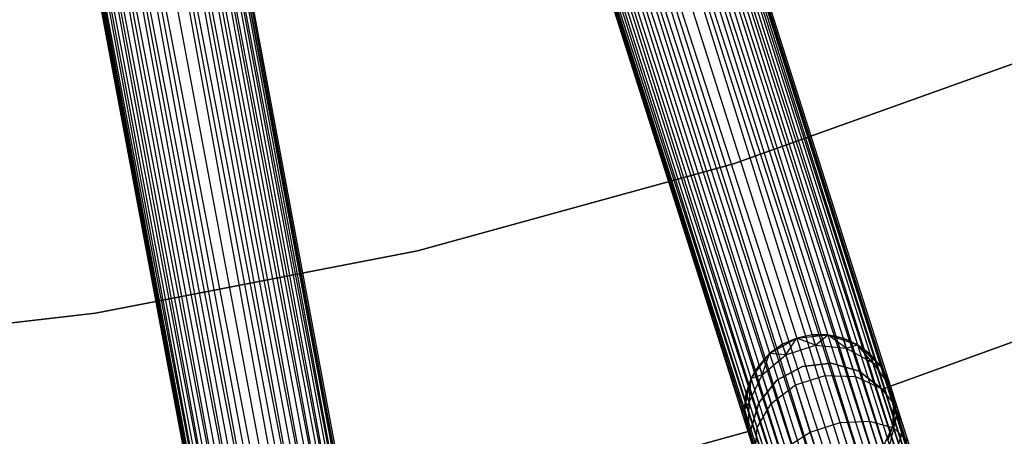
# Model space of a CAD drawing. Extents: x -102 to 102, y -101 to 102.
# Tile 284 of 481: x 7.7 to 20.82, y -57.98 to -52.43. Entities that reach past the tile are written whole.
import ezdxf

# ---------------------------------------------------------------- set-up
doc = ezdxf.new("R2010")
doc.units = 0
doc.header["$LTSCALE"] = 25.4
doc.layers.get('0').update_dxf_attribs({"linetype": 'CONTINUOUS'})

# ---------------------------------------------------------------- blocks, each defined once
blk = doc.blocks.new('NL2500011659_STL')
at = {"color": 0}
for p, q in [((13.707, -41.054, -6.691), (25.039, -76.676, -6.691)), ((13.707, -41.054, -6.691), (25.039, -76.676, -6.691)), ((24.866, -76.731, -8.414), (13.707, -41.054, -8.309)), ((13.707, -41.054, -8.309), (25.187, -76.629, -8.169)), ((13.707, -41.054, -8.309), (25.187, -76.629, -8.169)), ((24.866, -76.731, -8.414), (13.707, -41.054, -8.309)), ((25.304, -76.592, -7), (13.855, -41.007, -6.831)), ((13.855, -41.007, -6.831), (25.039, -76.676, -6.691)), ((13.855, -41.007, -6.831), (25.039, -76.676, -6.691)), ((25.304, -76.592, -7), (13.855, -41.007, -6.831)), ((13.855, -41.007, -8.169), (25.187, -76.629, -8.169)), ((13.855, -41.007, -8.169), (25.187, -76.629, -8.169)), ((13.972, -40.97, -7), (25.304, -76.592, -7)), ((13.972, -40.97, -7), (25.304, -76.592, -7)), ((25.187, -76.629, -8.169), (13.972, -40.97, -8)), ((13.972, -40.97, -8), (25.385, -76.566, -7.809)), ((13.972, -40.97, -8), (25.385, -76.566, -7.809)), ((25.187, -76.629, -8.169), (13.972, -40.97, -8)), ((25.427, -76.553, -7.395), (14.053, -40.944, -7.191)), ((14.053, -40.944, -7.191), (25.304, -76.592, -7)), ((14.053, -40.944, -7.191), (25.304, -76.592, -7)), ((25.427, -76.553, -7.395), (14.053, -40.944, -7.191)), ((14.053, -40.944, -7.809), (25.385, -76.566, -7.809)), ((14.053, -40.944, -7.809), (25.385, -76.566, -7.809)), ((14.094, -40.931, -7.395), (25.427, -76.553, -7.395)), ((14.094, -40.931, -7.605), (25.427, -76.553, -7.395)), ((25.385, -76.566, -7.809), (14.094, -40.931, -7.605)), ((14.094, -40.931, -7.605), (25.427, -76.553, -7.395)), ((14.094, -40.931, -7.395), (25.427, -76.553, -7.395)), ((25.385, -76.566, -7.809), (14.094, -40.931, -7.605)), ((13.345, -41.169, -6.522), (24.677, -76.791, -6.522)), ((13.345, -41.169, -6.522), (24.677, -76.791, -6.522)), ((13.345, -41.169, -8.478), (24.479, -76.854, -8.5)), ((13.345, -41.169, -8.478), (24.479, -76.854, -8.5)), ((13.345, -41.169, -8.478), (24.866, -76.731, -8.414)), ((13.345, -41.169, -8.478), (24.866, -76.731, -8.414)), ((25.039, -76.676, -6.691), (13.534, -41.109, -6.586)), ((13.534, -41.109, -6.586), (24.677, -76.791, -6.522)), ((13.534, -41.109, -6.586), (24.677, -76.791, -6.522)), ((25.039, -76.676, -6.691), (13.534, -41.109, -6.586)), ((13.534, -41.109, -8.414), (24.866, -76.731, -8.414)), ((13.534, -41.109, -8.414), (24.866, -76.731, -8.414)), ((24.091, -76.978, -8.414), (12.949, -41.295, -8.478)), ((12.949, -41.295, -8.478), (24.479, -76.854, -8.5)), ((24.091, -76.978, -8.414), (12.949, -41.295, -8.478)), ((12.949, -41.295, -6.522), (24.281, -76.917, -6.522)), ((12.949, -41.295, -6.522), (24.281, -76.917, -6.522)), ((12.949, -41.295, -8.478), (24.479, -76.854, -8.5)), ((13.147, -41.232, -6.5), (24.479, -76.854, -6.5)), ((13.147, -41.232, -6.5), (24.479, -76.854, -6.5)), ((13.147, -41.232, -8.5), (24.479, -76.854, -8.5)), ((13.147, -41.232, -8.5), (24.479, -76.854, -8.5)), ((23.771, -77.079, -8.169), (12.587, -41.41, -8.309)), ((12.587, -41.41, -8.309), (24.091, -76.978, -8.414)), ((12.587, -41.41, -8.309), (24.091, -76.978, -8.414)), ((23.771, -77.079, -8.169), (12.587, -41.41, -8.309)), ((12.587, -41.41, -6.691), (23.919, -77.032, -6.691)), ((12.587, -41.41, -6.691), (23.919, -77.032, -6.691)), ((12.759, -41.356, -8.414), (24.091, -76.978, -8.414)), ((12.759, -41.356, -8.414), (24.091, -76.978, -8.414)), ((24.281, -76.917, -6.522), (12.759, -41.356, -6.586)), ((12.759, -41.356, -6.586), (23.919, -77.032, -6.691)), ((12.759, -41.356, -6.586), (23.919, -77.032, -6.691)), ((24.281, -76.917, -6.522), (12.759, -41.356, -6.586)), ((23.531, -77.156, -7.395), (12.199, -41.534, -7.605)), ((12.199, -41.534, -7.395), (23.531, -77.156, -7.395)), ((23.531, -77.156, -7.395), (12.199, -41.534, -7.605)), ((12.199, -41.534, -7.605), (23.572, -77.143, -7.809)), ((12.199, -41.534, -7.605), (23.572, -77.143, -7.809)), ((12.199, -41.534, -7.395), (23.531, -77.156, -7.395)), ((12.24, -41.521, -7.809), (23.572, -77.143, -7.809)), ((12.24, -41.521, -7.809), (23.572, -77.143, -7.809)), ((23.654, -77.117, -7), (12.24, -41.521, -7.191)), ((12.24, -41.521, -7.191), (23.531, -77.156, -7.395)), ((12.24, -41.521, -7.191), (23.531, -77.156, -7.395)), ((23.654, -77.117, -7), (12.24, -41.521, -7.191)), ((23.572, -77.143, -7.809), (12.321, -41.495, -8)), ((12.321, -41.495, -8), (23.771, -77.079, -8.169)), ((12.321, -41.495, -8), (23.771, -77.079, -8.169)), ((23.572, -77.143, -7.809), (12.321, -41.495, -8)), ((12.321, -41.495, -7), (23.654, -77.117, -7)), ((12.321, -41.495, -7), (23.654, -77.117, -7)), ((12.438, -41.458, -8.169), (23.771, -77.079, -8.169)), ((12.438, -41.458, -8.169), (23.771, -77.079, -8.169)), ((23.919, -77.032, -6.691), (12.438, -41.458, -6.831)), ((12.438, -41.458, -6.831), (23.654, -77.117, -7)), ((12.438, -41.458, -6.831), (23.654, -77.117, -7)), ((23.919, -77.032, -6.691), (12.438, -41.458, -6.831)), ((15.827, -79.095, -7.395), (8.916, -42.359, -7.191)), ((8.916, -42.359, -7.191), (15.701, -79.119, -7)), ((8.916, -42.359, -7.191), (15.701, -79.119, -7)), ((15.827, -79.095, -7.395), (8.916, -42.359, -7.191)), ((8.916, -42.359, -7.809), (15.784, -79.103, -7.809)), ((8.916, -42.359, -7.809), (15.784, -79.103, -7.809)), ((8.958, -42.351, -7.395), (15.827, -79.095, -7.395)), ((8.958, -42.351, -7.605), (15.827, -79.095, -7.395)), ((15.784, -79.103, -7.809), (8.958, -42.351, -7.605)), ((8.958, -42.351, -7.605), (15.827, -79.095, -7.395)), ((8.958, -42.351, -7.395), (15.827, -79.095, -7.395)), ((15.784, -79.103, -7.809), (8.958, -42.351, -7.605)), ((8.185, -42.495, -6.522), (15.054, -79.24, -6.522)), ((8.185, -42.495, -6.522), (15.054, -79.24, -6.522)), ((8.185, -42.495, -8.478), (14.85, -79.278, -8.5)), ((8.185, -42.495, -8.478), (14.85, -79.278, -8.5)), ((8.185, -42.495, -8.478), (15.249, -79.203, -8.414)), ((8.185, -42.495, -8.478), (15.249, -79.203, -8.414)), ((15.427, -79.17, -6.691), (8.381, -42.459, -6.586)), ((8.381, -42.459, -6.586), (15.054, -79.24, -6.522)), ((8.381, -42.459, -6.586), (15.054, -79.24, -6.522)), ((15.427, -79.17, -6.691), (8.381, -42.459, -6.586)), ((8.381, -42.459, -8.414), (15.249, -79.203, -8.414)), ((8.381, -42.459, -8.414), (15.249, -79.203, -8.414)), ((8.559, -42.425, -6.691), (15.427, -79.17, -6.691)), ((8.559, -42.425, -6.691), (15.427, -79.17, -6.691)), ((15.249, -79.203, -8.414), (8.559, -42.425, -8.309)), ((8.559, -42.425, -8.309), (15.58, -79.141, -8.169)), ((8.559, -42.425, -8.309), (15.58, -79.141, -8.169)), ((15.249, -79.203, -8.414), (8.559, -42.425, -8.309)), ((15.701, -79.119, -7), (8.711, -42.397, -6.831)), ((8.711, -42.397, -6.831), (15.427, -79.17, -6.691)), ((8.711, -42.397, -6.831), (15.427, -79.17, -6.691)), ((15.701, -79.119, -7), (8.711, -42.397, -6.831)), ((8.711, -42.397, -8.169), (15.58, -79.141, -8.169)), ((8.711, -42.397, -8.169), (15.58, -79.141, -8.169)), ((8.832, -42.374, -7), (15.701, -79.119, -7)), ((8.832, -42.374, -7), (15.701, -79.119, -7)), ((15.58, -79.141, -8.169), (8.832, -42.374, -8)), ((8.832, -42.374, -8), (15.784, -79.103, -7.809)), ((8.832, -42.374, -8), (15.784, -79.103, -7.809)), ((15.58, -79.141, -8.169), (8.832, -42.374, -8)), ((7.581, -42.608, -8.414), (14.45, -79.353, -8.414)), ((7.581, -42.608, -8.414), (14.45, -79.353, -8.414)), ((14.645, -79.316, -6.522), (7.581, -42.608, -6.586)), ((7.581, -42.608, -6.586), (14.272, -79.386, -6.691)), ((7.581, -42.608, -6.586), (14.272, -79.386, -6.691)), ((14.645, -79.316, -6.522), (7.581, -42.608, -6.586)), ((14.45, -79.353, -8.414), (7.777, -42.572, -8.478)), ((7.777, -42.572, -8.478), (14.85, -79.278, -8.5)), ((14.45, -79.353, -8.414), (7.777, -42.572, -8.478)), ((7.777, -42.572, -6.522), (14.645, -79.316, -6.522)), ((7.777, -42.572, -6.522), (14.645, -79.316, -6.522)), ((7.777, -42.572, -8.478), (14.85, -79.278, -8.5)), ((7.981, -42.533, -6.5), (14.85, -79.278, -6.5)), ((7.981, -42.533, -6.5), (14.85, -79.278, -6.5)), ((7.981, -42.533, -8.5), (14.85, -79.278, -8.5)), ((7.981, -42.533, -8.5), (14.85, -79.278, -8.5)), ((13.872, -79.461, -7.395), (7.003, -42.716, -7.605)), ((7.003, -42.716, -7.395), (13.872, -79.461, -7.395)), ((13.872, -79.461, -7.395), (7.003, -42.716, -7.605)), ((7.003, -42.716, -7.605), (13.915, -79.453, -7.809)), ((7.003, -42.716, -7.605), (13.915, -79.453, -7.809)), ((7.003, -42.716, -7.395), (13.872, -79.461, -7.395)), ((7.046, -42.708, -7.809), (13.915, -79.453, -7.809)), ((7.046, -42.708, -7.809), (13.915, -79.453, -7.809)), ((13.998, -79.437, -7), (7.046, -42.708, -7.191)), ((7.046, -42.708, -7.191), (13.872, -79.461, -7.395)), ((7.046, -42.708, -7.191), (13.872, -79.461, -7.395)), ((13.998, -79.437, -7), (7.046, -42.708, -7.191)), ((13.915, -79.453, -7.809), (7.13, -42.693, -8)), ((7.13, -42.693, -8), (14.119, -79.415, -8.169)), ((7.13, -42.693, -8), (14.119, -79.415, -8.169)), ((13.915, -79.453, -7.809), (7.13, -42.693, -8)), ((7.13, -42.693, -7), (13.998, -79.437, -7)), ((7.13, -42.693, -7), (13.998, -79.437, -7)), ((7.25, -42.67, -8.169), (14.119, -79.415, -8.169)), ((7.25, -42.67, -8.169), (14.119, -79.415, -8.169)), ((14.272, -79.386, -6.691), (7.25, -42.67, -6.831)), ((7.25, -42.67, -6.831), (13.998, -79.437, -7)), ((7.25, -42.67, -6.831), (13.998, -79.437, -7)), ((14.272, -79.386, -6.691), (7.25, -42.67, -6.831)), ((14.119, -79.415, -8.169), (7.403, -42.642, -8.309)), ((7.403, -42.642, -8.309), (14.45, -79.353, -8.414)), ((7.403, -42.642, -8.309), (14.45, -79.353, -8.414)), ((14.119, -79.415, -8.169), (7.403, -42.642, -8.309)), ((7.403, -42.642, -6.691), (14.272, -79.386, -6.691)), ((7.403, -42.642, -6.691), (14.272, -79.386, -6.691)), ((17.214, -54.35, -314), (21.323, -52.874, -314)), ((21.323, -52.874, -312), (17.214, -54.35, -312)), ((21.323, -52.874, -312), (17.214, -54.35, -312)), ((17.214, -54.35, -314), (21.323, -52.874, -314)), ((13.003, -55.507, -314), (17.214, -54.35, -314)), ((17.214, -54.35, -312), (13.003, -55.507, -312)), ((17.214, -54.35, -312), (13.003, -55.507, -312)), ((13.003, -55.507, -314), (17.214, -54.35, -314)), ((17.214, -54.35, -312), (17.214, -54.35, -314)), ((17.214, -54.35, -312), (17.214, -54.35, -314)), ((8.716, -56.338, -314), (13.003, -55.507, -314)), ((13.003, -55.507, -312), (8.716, -56.338, -312)), ((13.003, -55.507, -312), (8.716, -56.338, -312)), ((8.716, -56.338, -314), (13.003, -55.507, -314)), ((13.003, -55.507, -312), (13.003, -55.507, -314)), ((13.003, -55.507, -312), (13.003, -55.507, -314)), ((4.379, -56.839, -314), (8.716, -56.338, -314)), ((8.716, -56.338, -312), (4.379, -56.839, -312)), ((8.716, -56.338, -312), (4.379, -56.839, -312)), ((4.379, -56.839, -314), (8.716, -56.338, -314)), ((8.716, -56.338, -312), (8.716, -56.338, -314)), ((8.716, -56.338, -312), (8.716, -56.338, -314)), ((21.833, -56.399, -312), (19.194, -57.35, -312)), ((19.194, -57.35, -314), (21.833, -56.399, -314)), ((19.194, -57.35, -314), (21.833, -56.399, -314)), ((21.833, -56.399, -312), (19.194, -57.35, -312)), ((17.696, -56.876, -314), (18.058, -56.67, -314)), ((17.696, -56.876, -314), (18.058, -56.67, -314)), ((18.058, -56.67, -309.5), (17.866, -56.754, -309.5)), ((17.866, -56.754, -309.5), (18.058, -56.67, -314)), ((18.058, -56.67, -309.5), (17.866, -56.754, -309.5)), ((17.866, -56.754, -309.5), (18.058, -56.67, -314)), ((17.91, -56.893, -308.58), (18.058, -56.67, -309.5)), ((17.91, -56.893, -308.58), (18.058, -56.67, -309.5)), ((18.262, -56.628, -309.5), (18.058, -56.67, -309.5)), ((18.262, -56.628, -309.5), (18.058, -56.67, -309.5)), ((18.262, -56.628, -309.5), (18.058, -56.67, -314)), ((18.262, -56.628, -309.5), (18.058, -56.67, -314)), ((18.058, -56.67, -314), (18.472, -56.629, -314)), ((18.058, -56.67, -314), (18.472, -56.629, -314)), ((18.307, -56.767, -308.58), (18.058, -56.67, -309.5)), ((18.307, -56.767, -308.58), (18.058, -56.67, -309.5)), ((18.058, -56.67, -309.5), (18.058, -56.67, -314)), ((18.058, -56.67, -309.5), (18.058, -56.67, -314)), ((18.307, -56.767, -308.58), (18.262, -56.628, -309.5)), ((18.307, -56.767, -308.58), (18.262, -56.628, -309.5)), ((18.472, -56.629, -309.5), (18.262, -56.628, -309.5)), ((18.262, -56.628, -309.5), (18.472, -56.629, -314)), ((18.262, -56.628, -309.5), (18.472, -56.629, -314)), ((18.472, -56.629, -309.5), (18.262, -56.628, -309.5)), ((18.307, -56.767, -308.58), (18.472, -56.629, -309.5)), ((18.307, -56.767, -308.58), (18.472, -56.629, -309.5)), ((18.472, -56.629, -314), (18.866, -56.76, -314)), ((18.717, -56.805, -308.632), (18.472, -56.629, -309.5)), ((18.717, -56.805, -308.632), (18.472, -56.629, -309.5)), ((18.676, -56.674, -309.5), (18.472, -56.629, -309.5)), ((18.472, -56.629, -314), (18.676, -56.674, -309.5)), ((18.472, -56.629, -314), (18.866, -56.76, -314)), ((18.472, -56.629, -309.5), (18.472, -56.629, -314)), ((18.472, -56.629, -309.5), (18.472, -56.629, -314)), ((18.676, -56.674, -309.5), (18.472, -56.629, -309.5)), ((18.472, -56.629, -314), (18.676, -56.674, -309.5)), ((17.866, -56.754, -309.5), (17.696, -56.876, -309.5)), ((17.696, -56.876, -314), (17.866, -56.754, -309.5)), ((17.866, -56.754, -309.5), (17.696, -56.876, -309.5)), ((17.696, -56.876, -314), (17.866, -56.754, -309.5)), ((17.91, -56.893, -308.58), (17.866, -56.754, -309.5)), ((17.91, -56.893, -308.58), (17.866, -56.754, -309.5)), ((17.91, -56.893, -308.58), (18.307, -56.767, -308.58)), ((17.91, -56.893, -308.58), (18.307, -56.767, -308.58)), ((18.307, -56.767, -308.58), (18.717, -56.805, -308.632)), ((18.435, -57.17, -307.749), (18.307, -56.767, -308.58)), ((18.435, -57.17, -307.749), (18.307, -56.767, -308.58)), ((18.307, -56.767, -308.58), (18.717, -56.805, -308.632)), ((18.717, -56.805, -308.632), (18.676, -56.674, -309.5)), ((18.717, -56.805, -308.632), (18.676, -56.674, -309.5)), ((18.866, -56.76, -309.5), (18.676, -56.674, -309.5)), ((18.676, -56.674, -309.5), (18.866, -56.76, -314)), ((18.676, -56.674, -309.5), (18.866, -56.76, -314)), ((18.866, -56.76, -309.5), (18.676, -56.674, -309.5)), ((18.717, -56.805, -308.632), (18.866, -56.76, -309.5)), ((18.717, -56.805, -308.632), (18.866, -56.76, -309.5)), ((18.866, -56.76, -314), (19.173, -57.04, -314)), ((19.072, -57, -308.727), (18.866, -56.76, -309.5)), ((19.072, -57, -308.727), (18.866, -56.76, -309.5)), ((19.035, -56.884, -309.5), (18.866, -56.76, -309.5)), ((18.866, -56.76, -314), (19.035, -56.884, -309.5)), ((18.866, -56.76, -314), (19.173, -57.04, -314)), ((18.866, -56.76, -309.5), (18.866, -56.76, -314)), ((18.866, -56.76, -309.5), (18.866, -56.76, -314)), ((19.035, -56.884, -309.5), (18.866, -56.76, -309.5)), ((18.866, -56.76, -314), (19.035, -56.884, -309.5)), ((17.45, -57.211, -314), (17.696, -56.876, -314)), ((17.45, -57.211, -314), (17.696, -56.876, -314)), ((17.696, -56.876, -309.5), (17.555, -57.03, -309.5)), ((17.555, -57.03, -309.5), (17.696, -56.876, -314)), ((17.555, -57.03, -309.5), (17.696, -56.876, -314)), ((17.696, -56.876, -309.5), (17.555, -57.03, -309.5)), ((17.597, -57.161, -308.632), (17.696, -56.876, -309.5)), ((17.597, -57.161, -308.632), (17.696, -56.876, -309.5)), ((17.597, -57.161, -308.632), (17.91, -56.893, -308.58)), ((17.597, -57.161, -308.632), (17.91, -56.893, -308.58)), ((17.91, -56.893, -308.58), (17.696, -56.876, -309.5)), ((17.91, -56.893, -308.58), (17.696, -56.876, -309.5)), ((17.696, -56.876, -309.5), (17.696, -56.876, -314)), ((17.696, -56.876, -309.5), (17.696, -56.876, -314)), ((18.039, -57.296, -307.749), (17.91, -56.893, -308.58)), ((18.039, -57.296, -307.749), (17.91, -56.893, -308.58)), ((18.717, -56.805, -308.632), (19.072, -57, -308.727)), ((18.838, -57.185, -307.849), (18.717, -56.805, -308.632)), ((18.838, -57.185, -307.849), (18.717, -56.805, -308.632)), ((18.717, -56.805, -308.632), (19.072, -57, -308.727)), ((19.072, -57, -308.727), (19.035, -56.884, -309.5)), ((19.072, -57, -308.727), (19.035, -56.884, -309.5)), ((19.173, -57.04, -309.5), (19.035, -56.884, -309.5)), ((19.035, -56.884, -309.5), (19.173, -57.04, -314)), ((19.035, -56.884, -309.5), (19.173, -57.04, -314)), ((19.173, -57.04, -309.5), (19.035, -56.884, -309.5)), ((17.555, -57.03, -309.5), (17.45, -57.211, -309.5)), ((17.45, -57.211, -314), (17.555, -57.03, -309.5)), ((17.555, -57.03, -309.5), (17.45, -57.211, -309.5)), ((17.45, -57.211, -314), (17.555, -57.03, -309.5)), ((17.597, -57.161, -308.632), (17.555, -57.03, -309.5)), ((17.597, -57.161, -308.632), (17.555, -57.03, -309.5)), ((18.132, -57.048, -312), (17.793, -57.234, -312)), ((17.793, -57.234, -314), (18.132, -57.048, -314)), ((17.793, -57.234, -314), (18.132, -57.048, -314)), ((18.132, -57.048, -312), (17.793, -57.234, -312)), ((18.517, -57.004, -312), (18.132, -57.048, -312)), ((18.132, -57.048, -314), (18.517, -57.004, -314)), ((18.132, -57.048, -314), (18.517, -57.004, -314)), ((18.517, -57.004, -312), (18.132, -57.048, -312)), ((18.132, -57.048, -312), (18.132, -57.048, -314)), ((18.132, -57.048, -312), (18.132, -57.048, -314)), ((18.89, -57.11, -312), (18.517, -57.004, -312)), ((18.517, -57.004, -312), (18.517, -57.004, -314)), ((18.517, -57.004, -314), (18.89, -57.11, -314)), ((18.517, -57.004, -312), (18.517, -57.004, -314)), ((18.517, -57.004, -314), (18.89, -57.11, -314)), ((18.89, -57.11, -312), (18.517, -57.004, -312)), ((19.072, -57, -308.727), (19.173, -57.04, -309.5)), ((19.072, -57, -308.727), (19.173, -57.04, -309.5)), ((19.072, -57, -308.727), (19.308, -57.32, -308.85)), ((19.179, -57.339, -308.031), (19.072, -57, -308.727)), ((19.179, -57.339, -308.031), (19.072, -57, -308.727)), ((19.072, -57, -308.727), (19.308, -57.32, -308.85)), ((19.173, -57.04, -314), (19.34, -57.421, -314)), ((19.308, -57.32, -308.85), (19.173, -57.04, -309.5)), ((19.308, -57.32, -308.85), (19.173, -57.04, -309.5)), ((19.277, -57.222, -309.5), (19.173, -57.04, -309.5)), ((19.173, -57.04, -314), (19.277, -57.222, -309.5)), ((19.173, -57.04, -314), (19.34, -57.421, -314)), ((19.173, -57.04, -309.5), (19.173, -57.04, -314)), ((19.173, -57.04, -309.5), (19.173, -57.04, -314)), ((19.277, -57.222, -309.5), (19.173, -57.04, -309.5)), ((19.173, -57.04, -314), (19.277, -57.222, -309.5)), ((17.421, -57.526, -308.727), (17.597, -57.161, -308.632)), ((17.421, -57.526, -308.727), (17.597, -57.161, -308.632)), ((17.597, -57.161, -308.632), (17.45, -57.211, -309.5)), ((17.597, -57.161, -308.632), (17.45, -57.211, -309.5)), ((17.718, -57.541, -307.849), (17.597, -57.161, -308.632)), ((17.718, -57.541, -307.849), (17.597, -57.161, -308.632)), ((18.039, -57.296, -307.749), (18.435, -57.17, -307.749)), ((18.039, -57.296, -307.749), (18.435, -57.17, -307.749)), ((18.435, -57.17, -307.749), (18.838, -57.185, -307.849)), ((18.635, -57.798, -307.091), (18.435, -57.17, -307.749)), ((18.635, -57.798, -307.091), (18.435, -57.17, -307.749)), ((18.435, -57.17, -307.749), (18.838, -57.185, -307.849)), ((18.838, -57.185, -307.849), (19.179, -57.339, -308.031)), ((19.027, -57.777, -307.227), (18.838, -57.185, -307.849)), ((19.027, -57.777, -307.227), (18.838, -57.185, -307.849)), ((18.838, -57.185, -307.849), (19.179, -57.339, -308.031)), ((19.194, -57.35, -312), (18.89, -57.11, -312)), ((18.89, -57.11, -312), (18.89, -57.11, -314)), ((18.89, -57.11, -314), (19.194, -57.35, -314)), ((18.89, -57.11, -312), (18.89, -57.11, -314)), ((18.89, -57.11, -314), (19.194, -57.35, -314)), ((19.194, -57.35, -312), (18.89, -57.11, -312)), ((17.361, -57.617, -314), (17.45, -57.211, -314)), ((17.361, -57.617, -314), (17.45, -57.211, -314)), ((17.45, -57.211, -309.5), (17.384, -57.409, -309.5)), ((17.384, -57.409, -309.5), (17.45, -57.211, -314)), ((17.384, -57.409, -309.5), (17.45, -57.211, -314)), ((17.45, -57.211, -309.5), (17.384, -57.409, -309.5)), ((17.421, -57.526, -308.727), (17.45, -57.211, -309.5)), ((17.421, -57.526, -308.727), (17.45, -57.211, -309.5)), ((17.45, -57.211, -309.5), (17.45, -57.211, -314)), ((17.45, -57.211, -309.5), (17.45, -57.211, -314)), ((17.793, -57.234, -312), (17.55, -57.536, -312)), ((17.55, -57.536, -314), (17.793, -57.234, -314)), ((17.55, -57.536, -314), (17.793, -57.234, -314)), ((17.793, -57.234, -312), (17.55, -57.536, -312)), ((17.718, -57.541, -307.849), (18.039, -57.296, -307.749)), ((17.718, -57.541, -307.849), (18.039, -57.296, -307.749)), ((17.793, -57.234, -312), (17.793, -57.234, -314)), ((17.793, -57.234, -312), (17.793, -57.234, -314)), ((18.238, -57.924, -307.091), (18.039, -57.296, -307.749)), ((18.238, -57.924, -307.091), (18.039, -57.296, -307.749)), ((19.308, -57.32, -308.85), (19.277, -57.222, -309.5)), ((19.277, -57.222, -309.5), (19.34, -57.421, -314)), ((19.308, -57.32, -308.85), (19.277, -57.222, -309.5)), ((19.277, -57.222, -309.5), (19.34, -57.421, -314)), ((19.361, -57.629, -309.5), (19.308, -57.32, -308.85)), ((19.308, -57.32, -308.85), (19.386, -57.708, -308.977)), ((19.361, -57.629, -309.5), (19.308, -57.32, -308.85)), ((19.34, -57.421, -309.5), (19.308, -57.32, -308.85)), ((19.34, -57.421, -309.5), (19.308, -57.32, -308.85)), ((19.399, -57.605, -308.263), (19.308, -57.32, -308.85)), ((19.399, -57.605, -308.263), (19.308, -57.32, -308.85)), ((19.308, -57.32, -308.85), (19.386, -57.708, -308.977)), ((17.384, -57.409, -309.5), (17.361, -57.617, -309.5)), ((17.361, -57.617, -314), (17.384, -57.409, -309.5)), ((17.384, -57.409, -309.5), (17.361, -57.617, -309.5)), ((17.361, -57.617, -314), (17.384, -57.409, -309.5)), ((17.421, -57.526, -308.727), (17.384, -57.409, -309.5)), ((17.421, -57.526, -308.727), (17.384, -57.409, -309.5)), ((19.179, -57.339, -308.031), (19.399, -57.605, -308.263)), ((19.347, -57.866, -307.477), (19.179, -57.339, -308.031)), ((19.347, -57.866, -307.477), (19.179, -57.339, -308.031)), ((19.179, -57.339, -308.031), (19.399, -57.605, -308.263)), ((19.194, -57.35, -312), (19.194, -57.35, -314)), ((19.194, -57.35, -312), (19.194, -57.35, -314)), ((19.34, -57.421, -314), (19.338, -57.837, -314)), ((19.34, -57.421, -314), (19.338, -57.837, -314)), ((19.361, -57.629, -309.5), (19.34, -57.421, -309.5)), ((19.34, -57.421, -309.5), (19.34, -57.421, -314)), ((19.34, -57.421, -314), (19.361, -57.629, -309.5)), ((19.34, -57.421, -309.5), (19.34, -57.421, -314)), ((19.361, -57.629, -309.5), (19.34, -57.421, -309.5)), ((19.34, -57.421, -314), (19.361, -57.629, -309.5)), ((17.421, -57.526, -308.727), (17.361, -57.617, -309.5)), ((17.421, -57.526, -308.727), (17.361, -57.617, -309.5)), ((17.413, -57.923, -308.85), (17.421, -57.526, -308.727)), ((17.413, -57.923, -308.85), (17.421, -57.526, -308.727)), ((17.529, -57.864, -308.031), (17.421, -57.526, -308.727)), ((17.529, -57.864, -308.031), (17.421, -57.526, -308.727)), ((17.55, -57.536, -312), (17.44, -57.908, -312)), ((17.44, -57.908, -314), (17.55, -57.536, -314)), ((17.44, -57.908, -314), (17.55, -57.536, -314)), ((17.55, -57.536, -312), (17.44, -57.908, -312)), ((17.529, -57.864, -308.031), (17.718, -57.541, -307.849)), ((17.529, -57.864, -308.031), (17.718, -57.541, -307.849)), ((17.55, -57.536, -312), (17.55, -57.536, -314)), ((17.55, -57.536, -312), (17.55, -57.536, -314)), ((17.907, -58.134, -307.227), (17.718, -57.541, -307.849)), ((17.907, -58.134, -307.227), (17.718, -57.541, -307.849)), ((17.445, -58.024, -314), (17.361, -57.617, -314)), ((17.413, -57.923, -308.85), (17.361, -57.617, -309.5)), ((17.361, -57.617, -309.5), (17.381, -57.825, -309.5)), ((17.413, -57.923, -308.85), (17.361, -57.617, -309.5)), ((17.381, -57.825, -309.5), (17.361, -57.617, -314)), ((17.445, -58.024, -314), (17.361, -57.617, -314)), ((17.381, -57.825, -309.5), (17.361, -57.617, -314)), ((17.361, -57.617, -309.5), (17.381, -57.825, -309.5)), ((17.361, -57.617, -309.5), (17.361, -57.617, -314)), ((17.361, -57.617, -309.5), (17.361, -57.617, -314)), ((19.272, -58.035, -309.5), (19.386, -57.708, -308.977)), ((19.272, -58.035, -309.5), (19.386, -57.708, -308.977)), ((19.386, -57.708, -308.977), (19.292, -58.097, -309.089)), ((19.386, -57.708, -308.977), (19.292, -58.097, -309.089)), ((19.338, -57.837, -309.5), (19.361, -57.629, -309.5)), ((19.361, -57.629, -309.5), (19.338, -57.837, -314)), ((19.361, -57.629, -309.5), (19.338, -57.837, -314)), ((19.338, -57.837, -309.5), (19.361, -57.629, -309.5)), ((19.338, -57.837, -309.5), (19.386, -57.708, -308.977)), ((19.338, -57.837, -309.5), (19.386, -57.708, -308.977)), ((19.361, -57.629, -309.5), (19.386, -57.708, -308.977)), ((19.361, -57.629, -309.5), (19.386, -57.708, -308.977)), ((19.459, -57.937, -308.506), (19.386, -57.708, -308.977)), ((19.459, -57.937, -308.506), (19.386, -57.708, -308.977)), ((19.399, -57.605, -308.263), (19.459, -57.937, -308.506)), ((19.54, -58.048, -307.797), (19.399, -57.605, -308.263)), ((19.54, -58.048, -307.797), (19.399, -57.605, -308.263)), ((19.399, -57.605, -308.263), (19.459, -57.937, -308.506)), ((17.413, -57.923, -308.85), (17.381, -57.825, -309.5)), ((17.445, -58.024, -314), (17.381, -57.825, -309.5)), ((17.413, -57.923, -308.85), (17.381, -57.825, -309.5)), ((17.445, -58.024, -314), (17.381, -57.825, -309.5)), ((18.238, -57.924, -307.091), (18.635, -57.798, -307.091)), ((18.238, -57.924, -307.091), (18.635, -57.798, -307.091)), ((18.635, -57.798, -307.091), (19.027, -57.777, -307.227)), ((18.635, -57.798, -307.091), (19.027, -57.777, -307.227)), ((18.886, -58.589, -306.668), (18.635, -57.798, -307.091)), ((18.886, -58.589, -306.668), (18.635, -57.798, -307.091)), ((19.027, -57.777, -307.227), (19.347, -57.866, -307.477)), ((19.264, -58.523, -306.828), (19.027, -57.777, -307.227)), ((19.264, -58.523, -306.828), (19.027, -57.777, -307.227)), ((19.027, -57.777, -307.227), (19.347, -57.866, -307.477)), ((19.338, -57.837, -314), (19.166, -58.216, -314)), ((19.338, -57.837, -314), (19.166, -58.216, -314)), ((19.272, -58.035, -309.5), (19.338, -57.837, -309.5)), ((19.338, -57.837, -314), (19.272, -58.035, -309.5)), ((19.272, -58.035, -309.5), (19.338, -57.837, -309.5)), ((19.338, -57.837, -314), (19.272, -58.035, -309.5)), ((19.338, -57.837, -309.5), (19.338, -57.837, -314)), ((19.338, -57.837, -309.5), (19.338, -57.837, -314)), ((17.44, -57.908, -312), (14.736, -58.653, -312)), ((14.736, -58.653, -314), (17.44, -57.908, -314)), ((14.736, -58.653, -314), (17.44, -57.908, -314)), ((17.44, -57.908, -312), (14.736, -58.653, -312)), ((17.573, -58.285, -308.977), (17.413, -57.923, -308.85)), ((17.413, -57.923, -308.85), (17.445, -58.024, -309.5)), ((17.413, -57.923, -308.85), (17.445, -58.024, -309.5)), ((17.503, -58.208, -308.263), (17.413, -57.923, -308.85)), ((17.573, -58.285, -308.977), (17.413, -57.923, -308.85)), ((17.503, -58.208, -308.263), (17.413, -57.923, -308.85)), ((17.44, -57.908, -312), (17.44, -57.908, -314)), ((17.44, -57.908, -312), (17.44, -57.908, -314)), ((17.503, -58.208, -308.263), (17.529, -57.864, -308.031)), ((17.503, -58.208, -308.263), (17.529, -57.864, -308.031)), ((17.696, -58.391, -307.477), (17.529, -57.864, -308.031)), ((17.696, -58.391, -307.477), (17.529, -57.864, -308.031)), ((17.907, -58.134, -307.227), (18.238, -57.924, -307.091)), ((17.907, -58.134, -307.227), (18.238, -57.924, -307.091)), ((18.49, -58.715, -306.668), (18.238, -57.924, -307.091)), ((18.49, -58.715, -306.668), (18.238, -57.924, -307.091)), ((19.347, -57.866, -307.477), (19.54, -58.048, -307.797)), ((19.558, -58.53, -307.122), (19.347, -57.866, -307.477)), ((19.558, -58.53, -307.122), (19.347, -57.866, -307.477)), ((19.347, -57.866, -307.477), (19.54, -58.048, -307.797)), ((19.459, -57.937, -308.506), (19.349, -58.277, -308.718)), ((19.459, -57.937, -308.506), (19.349, -58.277, -308.718)), ((19.572, -58.293, -308.132), (19.459, -57.937, -308.506)), ((19.572, -58.293, -308.132), (19.459, -57.937, -308.506))]:
    blk.add_line(p, q, dxfattribs=at)

msp = doc.modelspace()

# ---------------------------------------------------------------- block references
at = {"color": 0}
msp.add_blockref('NL2500011659_STL', (0, 0), dxfattribs=at)

doc.saveas('drawing.dxf')
